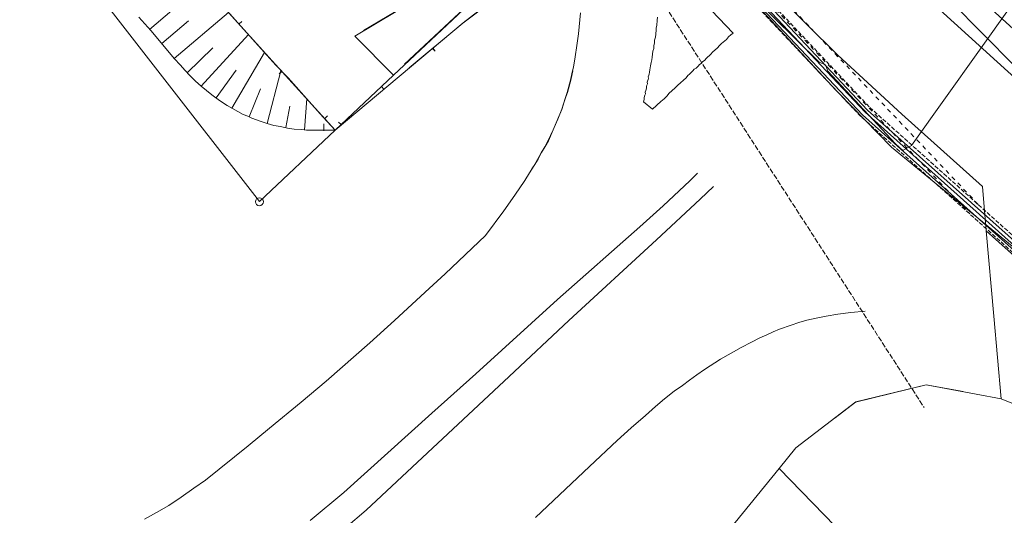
# Model space of a CAD drawing. Header units: metres. Extents: x -740 to 758, y -633 to 854.
# Tile 962 of 1056: x 447 to 525, y -201 to -162. Entities that reach past the tile are written whole.
import ezdxf

# ---------------------------------------------------------------- set-up
doc = ezdxf.new("R2010")
doc.units = ezdxf.units.M
doc.header["$MEASUREMENT"] = 0
for name, pattern in [('333_125', [0.4576, 0.3328, -0.1248]), ('333_333', [0.6656, 0.3328, -0.3328]), ('416_125', [0.5408, 0.416, -0.1248])]:
    doc.linetypes.add(name, pattern=pattern)
for name, color, linetype in [('Gas.LOVION', 7, 'Continuous'), ('Grundkarte.LOVION', 7, 'Continuous'), ('Strom.LOVION', 7, 'Continuous'), ('StromBemass.LOVION', 7, 'Continuous'), ('Telko.LOVION', 7, 'Continuous'), ('Wasser.LOVION', 7, 'Continuous')]:
    doc.layers.add(name, color=color, linetype=linetype)

msp = doc.modelspace()

# ---------------------------------------------------------------- linework, layer by layer
at = {"layer": 'Gas.LOVION', "color": 5, "linetype": 'Continuous', "lineweight": 18}
msp.add_lwpolyline([(421.935, -12.618), (424.898, -20.708), (425.827, -23.41), (425.6, -23.654), (425.96, -24.919), (426.839, -27.257), (436.993, -51.002), (438.983, -55.788), (445.139, -69.786), (452.329, -84.068), (454.17, -87.332), (459.058, -96.06), (466.964, -108.913), (476.558, -124.659), (484.713, -136.881), (490.312, -143.959), (494.472, -149.183), (511.141, -167.163), (511.407, -167.462), (511.638, -167.706), (515.808, -171.968), (525.98, -180.328), (533.808, -186.789), (542.251, -193.781)], dxfattribs=at)
at = {"layer": 'Gas.LOVION', "color": 1, "linetype": 'Continuous', "lineweight": 18}
msp.add_lwpolyline([(547.916, -186.887), (518.744, -160.435), (510.858, -153.226), (509.782, -152.045), (502.442, -143.94), (489.594, -128.453), (480.89, -114.704), (474.558, -101.18), (470.5, -92.622), (469.236, -88.918), (462.725, -76.136)], dxfattribs=at)
at = {"layer": 'Grundkarte.LOVION', "color": 8, "linetype": 'Continuous', "lineweight": 18}
for points in [[(537.691, -199.296), (529.803, -193.89), (524.387, -191.7), (523.811, -185.195), (523.216, -178.514), (522.937, -175.054), (516.619, -169.376), (511.586, -164.755), (506.673, -159.856), (499.486, -152.549), (495.832, -153.261), (491.539, -154.095), (489.305, -154.52), (490.871, -153.008), (493.332, -150.668), (495.94, -148.019), (496.988, -149.365), (498.817, -148.122), (504.493, -142.395), (489.287, -122.897), (467.549, -81.339)], [(538.795, -192.449), (523.216, -178.514), (522.937, -175.054), (516.619, -169.376), (511.586, -164.755), (506.673, -159.856), (499.486, -152.549), (495.832, -153.261), (493.89, -151.235), (496.988, -149.365), (498.817, -148.122), (504.493, -142.395), (520.206, -158.001), (549.63, -184.769), (520.206, -158.001), (524.363, -153.664), (538.401, -139.139)], [(483.491, -159.956), (476.754, -166.319), (473.734, -163.245), (481.691, -158.477), (473.734, -163.245), (476.754, -166.319), (472.181, -170.638), (466.253, -176.213), (449.955, -155.225), (466.072, -145.64)], [(466.072, -145.64), (449.955, -155.225), (466.253, -176.213), (472.181, -170.638), (476.754, -166.319), (483.491, -159.956)], [(454.859, -150.963), (455.541, -151.901), (456.374, -152.854), (456.905, -153.452), (457.41, -154.083), (458.473, -155.279), (459.036, -155.904), (459.541, -156.535), (461.135, -158.329), (462.064, -159.362), (462.966, -160.426), (463.862, -161.432), (465.719, -163.497), (466.616, -164.503), (467.544, -165.535), (468.499, -166.535), (470.356, -168.6), (471.252, -169.606), (472.181, -170.638)], [(489.253, -153.993), (474.42, -162.803), (489.253, -153.993)], [(489.305, -154.52), (477.634, -165.444), (489.305, -154.52)], [(477.988, -165.735), (482.199, -162.249), (489.437, -156.783), (489.305, -154.52)], [(497.743, -157.094), (503.377, -163.016)], [(506.673, -159.856), (511.586, -164.755), (516.619, -169.376), (522.937, -175.054), (523.216, -178.514), (523.811, -185.195), (524.387, -191.7), (518.515, -190.589), (512.975, -191.959), (511.38, -193.179), (512.975, -191.959), (518.515, -190.589), (524.387, -191.7), (529.803, -193.89)], [(476.754, -166.319), (472.181, -170.638), (482.233, -162.207), (484.294, -160.617)], [(503.377, -163.016), (503.212, -163.15), (503.022, -163.317), (502.863, -163.51), (502.482, -163.842), (502.318, -163.977), (502.159, -164.17), (501.778, -164.502), (501.646, -164.663), (501.265, -164.996), (501.159, -165.124), (500.995, -165.259), (500.889, -165.387), (500.751, -165.489), (500.646, -165.618), (500.482, -165.752), (500.344, -165.854), (500.238, -165.983), (500.074, -166.117), (499.968, -166.246), (499.83, -166.348), (499.698, -166.509), (499.047, -167.104), (498.804, -167.335), (498.37, -167.732), (498.185, -167.957), (497.968, -168.156), (497.724, -168.386), (497.073, -168.982), (496.366, -168.401), (496.408, -168.22), (496.423, -168.07), (496.464, -167.889), (496.511, -167.766), (496.5, -167.649), (496.547, -167.526), (496.588, -167.345), (496.603, -167.196), (496.624, -167.105), (496.671, -166.982), (496.659, -166.865), (496.68, -166.774), (496.727, -166.651), (496.748, -166.561), (496.736, -166.444), (496.784, -166.321), (496.804, -166.23), (496.819, -166.081), (496.861, -165.899), (496.876, -165.75), (496.917, -165.569), (496.953, -165.329), (497.02, -165.115), (497.03, -164.908), (497.101, -164.428), (497.169, -164.214), (497.178, -164.006), (497.214, -163.766), (497.223, -163.559), (497.291, -163.345), (497.326, -163.105), (497.315, -162.988), (497.362, -162.865), (497.35, -162.748), (497.365, -162.599), (497.407, -162.418), (497.425, -162.002), (497.461, -161.762)], [(464.874, -162.102), (464.656, -162.3)], [(480.019, -164.443), (479.82, -164.226)], [(480.027, -164.433), (479.855, -164.184)], [(467.788, -166.221), (468.006, -166.022)], [(475.833, -167.178), (476.005, -167.427)], [(471.598, -169.513), (471.381, -169.712)], [(472.443, -169.992), (472.668, -170.177)], [(529.803, -193.89), (524.387, -191.7), (523.811, -185.195), (523.216, -178.514), (538.795, -192.449)], [(521.414, -191.124), (518.524, -190.58), (513.009, -191.917), (508.309, -195.539), (506.988, -197.146), (501.236, -204.21), (499.221, -210.2), (492.987, -228.662), (492.736, -229.425), (489.734, -238.319), (483.092, -249.284), (473.942, -257.272), (455.899, -265.597), (449.858, -263.055), (441.053, -260.665), (425.036, -258.27), (415.955, -256.084), (398.664, -248.819), (386.579, -244.917)], [(455.899, -265.597), (473.942, -257.272), (483.092, -249.284), (489.734, -238.319), (492.736, -229.425), (492.987, -228.662), (499.221, -210.2), (507.549, -217.691), (516.199, -225.446), (507.549, -217.691), (499.221, -210.2), (501.236, -204.21), (506.988, -197.146), (524.572, -215.258), (506.988, -197.146), (508.309, -195.539), (513.009, -191.917), (518.524, -190.58), (521.414, -191.124)]]:
    msp.add_lwpolyline(points, dxfattribs=at)
at = {"layer": 'Grundkarte.LOVION', "color": 253, "linetype": 'Continuous', "lineweight": 18}
for points in [[(483.491, -159.956), (476.754, -166.319), (472.181, -170.638), (466.253, -176.213), (449.955, -155.225), (466.072, -145.64)], [(466.072, -145.64), (449.955, -155.225), (466.253, -176.213), (472.181, -170.638), (476.754, -166.319), (483.491, -159.956)], [(466.072, -145.64), (449.955, -155.225), (466.253, -176.213), (472.181, -170.638), (476.754, -166.319), (483.491, -159.956)], [(489.305, -154.52), (477.634, -165.444)], [(477.634, -165.444), (489.305, -154.52)], [(477.634, -165.444), (489.305, -154.52)], [(491.429, -161.436), (491.265, -163.077), (491.158, -163.797), (490.985, -165.055), (490.867, -165.658), (490.743, -166.202), (490.645, -166.714), (490.385, -167.685), (490.223, -168.144), (489.952, -168.998), (489.281, -170.601), (488.866, -171.499), (488.614, -171.937), (488.335, -172.408), (488.061, -172.937), (487.756, -173.44), (487.597, -173.633)], [(491.429, -161.436), (491.265, -163.077), (491.158, -163.797), (490.985, -165.055), (490.867, -165.658), (490.743, -166.202), (490.645, -166.714), (490.385, -167.685), (490.223, -168.144), (489.952, -168.998), (489.281, -170.601), (488.866, -171.499), (488.614, -171.937), (488.335, -172.408), (488.061, -172.937), (487.756, -173.44), (487.597, -173.633)], [(490.818, -165.979), (490.653, -166.704), (490.393, -167.675), (490.258, -168.102), (490.096, -168.562), (489.96, -168.989), (489.651, -169.758), (489.289, -170.591), (488.901, -171.457), (488.648, -171.895), (488.369, -172.366), (488.096, -172.895), (487.79, -173.398), (487.432, -173.965), (487.047, -174.564), (486.61, -175.227), (486.093, -175.987), (485.417, -176.94), (483.982, -178.883), (480.817, -181.882), (479.245, -183.336), (476.831, -185.553), (474.904, -187.307), (471.473, -190.303), (469.535, -191.941), (467.045, -193.987), (465.377, -195.362), (462.034, -198.053), (461.122, -198.704), (460.126, -199.393), (459.155, -200.049), (458.174, -200.588), (457.25, -201.122)], [(490.818, -165.979), (490.653, -166.704), (490.393, -167.675), (490.258, -168.102), (490.096, -168.562), (489.96, -168.989), (489.651, -169.758), (489.289, -170.591), (488.901, -171.457), (488.648, -171.895), (488.369, -172.366), (488.096, -172.895), (487.79, -173.398), (487.432, -173.965), (487.047, -174.564), (486.61, -175.227), (486.093, -175.987), (485.417, -176.94), (483.982, -178.883), (480.817, -181.882), (479.245, -183.336), (476.831, -185.553), (474.904, -187.307), (471.473, -190.303), (469.535, -191.941), (467.045, -193.987), (465.377, -195.362), (462.034, -198.053), (461.122, -198.704), (460.126, -199.393), (459.155, -200.049), (458.174, -200.588), (457.25, -201.122)], [(470.237, -201.241), (472.859, -199.034), (479.757, -192.803), (483.209, -189.717), (489.614, -183.889), (496.063, -178.204), (497.911, -176.546), (499.996, -174.598), (500.589, -174.008)], [(470.237, -201.241), (472.859, -199.034), (479.757, -192.803), (483.209, -189.717), (489.614, -183.889), (496.063, -178.204), (497.911, -176.546), (499.996, -174.598), (500.589, -174.008)], [(501.842, -175.039), (500.815, -176.026), (497.375, -179.229), (490.515, -185.545), (485.831, -189.934), (474.621, -200.428), (471.427, -203.135)], [(501.842, -175.039), (500.815, -176.026), (497.375, -179.229), (490.515, -185.545), (485.831, -189.934), (474.621, -200.428), (471.427, -203.135)], [(487.887, -200.993), (492.137, -197.002), (494.302, -194.958), (495.387, -193.965), (496.504, -192.998), (497.293, -192.301), (498.003, -191.699), (498.771, -191.092), (499.407, -190.646), (499.959, -190.237), (500.536, -189.796), (501.146, -189.382), (502.397, -188.58), (504.021, -187.653), (504.839, -187.248), (505.486, -186.918), (506.022, -186.659), (506.532, -186.432), (507.015, -186.237), (507.929, -185.911), (508.53, -185.705), (509.163, -185.524), (509.886, -185.365), (510.668, -185.2), (511.599, -185.05), (512.621, -184.92), (513.733, -184.812)], [(487.887, -200.993), (492.137, -197.002), (494.302, -194.958), (495.387, -193.965), (496.504, -192.998), (497.293, -192.301), (498.003, -191.699), (498.771, -191.092), (499.407, -190.646), (499.959, -190.237), (500.536, -189.796), (501.146, -189.382), (502.397, -188.58), (504.021, -187.653), (504.839, -187.248), (505.486, -186.918), (506.022, -186.659), (506.532, -186.432), (507.015, -186.237), (507.929, -185.911), (508.53, -185.705), (509.163, -185.524), (509.886, -185.365), (510.668, -185.2), (511.599, -185.05), (512.621, -184.92), (513.733, -184.812)], [(521.414, -191.124), (518.524, -190.58), (513.009, -191.917), (508.309, -195.539), (506.988, -197.146), (501.236, -204.21), (499.221, -210.2), (492.987, -228.662), (492.736, -229.425), (489.734, -238.319), (483.092, -249.284), (473.942, -257.272), (455.899, -265.597), (449.858, -263.055), (441.053, -260.665), (425.036, -258.27), (415.955, -256.084), (398.664, -248.819), (386.579, -244.917)], [(521.414, -191.124), (518.524, -190.58), (513.009, -191.917), (508.309, -195.539), (506.988, -197.146), (501.236, -204.21), (499.221, -210.2), (492.987, -228.662), (492.736, -229.425), (489.734, -238.319), (483.092, -249.284), (473.942, -257.272), (455.899, -265.597), (449.858, -263.055), (441.053, -260.665), (425.036, -258.27), (415.955, -256.084), (398.664, -248.819), (386.579, -244.917)]]:
    msp.add_lwpolyline(points, dxfattribs=at)
at = {"layer": 'Grundkarte.LOVION', "color": 7, "linetype": 'Continuous', "lineweight": 13}
for points in [[(457.634, -162.721), (461.833, -159.118)], [(462.832, -160.262), (464.791, -162.464), (467.243, -165.18), (472.181, -170.638), (470.407, -170.634), (469.933, -170.622), (469.544, -170.571), (468.979, -170.537), (468.441, -170.472), (467.896, -170.348), (467.384, -170.25), (466.867, -170.094), (466.317, -169.911), (465.644, -169.681), (465.334, -169.534), (464.966, -169.393), (463.715, -168.688), (463.115, -168.303), (462.51, -167.86), (461.675, -167.173), (461.251, -166.771), (460.796, -166.343), (460.431, -165.935), (460.034, -165.501), (459.604, -165.04), (457.73, -162.8), (456.802, -161.768)], [(458.6, -163.838), (460.703, -162.066)], [(459.572, -165.014), (463.83, -161.406)], [(461.675, -167.173), (465.386, -163.116)], [(460.597, -166.126), (462.592, -164.157)], [(464.089, -168.888), (466.648, -164.529)], [(462.858, -168.092), (464.42, -165.929)], [(466.867, -170.094), (467.941, -165.969)], [(465.457, -169.581), (466.337, -167.397)], [(469.784, -170.607), (469.959, -168.166)], [(468.318, -170.425), (468.626, -168.74)], [(471.297, -170.666), (471.304, -170.133)]]:
    msp.add_lwpolyline(points, dxfattribs=at)
at = {"layer": 'Grundkarte.LOVION', "color": 9, "linetype": 'Continuous', "lineweight": 18}
msp.add_circle((466.251, -176.235), 0.313, dxfattribs=at)
at = {"layer": 'Strom.LOVION', "color": 150, "linetype": 'Continuous', "lineweight": 18}
msp.add_lwpolyline([(420.363, -14.53), (429.176, -31.816), (433.27, -45.573), (434.177, -47.45), (434.221, -47.593), (451.056, -82.538), (451.183, -82.776), (455.96, -91.738), (456.068, -91.934), (456.141, -92.075), (475.401, -121.743), (475.525, -121.952), (478.615, -128.315), (478.758, -128.567), (482.158, -133.569), (482.761, -134.441), (491.557, -146.113), (513.535, -169.427), (531.641, -185.626), (541.603, -194.568)], dxfattribs=at)
at = {"layer": 'Strom.LOVION', "color": 1, "linetype": 'Continuous', "lineweight": 18}
for points in [[(541.801, -194.327), (531.405, -185.029), (513.736, -169.215), (491.774, -145.915), (483.01, -134.269), (479.01, -128.424), (476.049, -122.329), (475.704, -121.669), (456.304, -91.778), (451.971, -83.586), (433.532, -45.385), (429.409, -31.631), (420.561, -14.289)], [(420.772, -14.032), (429.642, -31.445), (433.781, -45.213), (435.2, -48.237), (452.234, -83.398), (456.569, -91.619), (475.969, -121.51), (476.301, -122.187), (479.262, -128.281), (483.262, -134.126), (492.02, -145.713), (513.927, -169.048), (531.67, -184.87), (541.986, -194.102)]]:
    msp.add_lwpolyline(points, dxfattribs=at)
at = {"layer": 'Strom.LOVION', "color": 7, "linetype": '333_125', "lineweight": 13}
msp.add_lwpolyline([(531.089, -184.07), (530.437, -184.798), (513.4, -169.558), (491.406, -146.231), (482.61, -134.56), (483.41, -133.979), (492.184, -145.579), (514.098, -168.84)], close=True, dxfattribs=at)
at = {"layer": 'Strom.LOVION', "color": 9, "linetype": '333_333', "lineweight": 18}
msp.add_lwpolyline([(522.6, -176.447), (487.79, -139.787), (487.009, -140.41), (521.934, -177.191)], dxfattribs=at)
at = {"layer": 'StromBemass.LOVION', "color": 7, "linetype": '416_125', "lineweight": 13}
msp.add_lwpolyline([(451.375, -82.477), (449.983, -83.352), (448.594, -84.256), (454.273, -93.07), (455.069, -94.263), (457.861, -98.631), (473.607, -123.041), (477.278, -128.697), (477.488, -129.031), (481.022, -134.493), (481.49, -135.201), (489.573, -147.741), (518.365, -192.377)], dxfattribs=at)
at = {"layer": 'Telko.LOVION', "color": 1, "linetype": 'Continuous', "lineweight": 18}
msp.add_lwpolyline([(550.584, -183.641), (537.428, -171.214), (526.149, -160.893), (525.493, -160.381), (525.224, -160.806), (517.36, -171.816), (516.689, -172.207), (516.107, -171.702), (510.822, -166.012), (510.624, -165.5), (510.13, -165.282), (501.118, -156.395), (500.645, -155.791), (501.233, -155.305), (505.884, -152.692), (506.252, -152.376)], dxfattribs=at)
at = {"layer": 'Wasser.LOVION', "color": 94, "linetype": 'Continuous', "lineweight": 18}
msp.add_lwpolyline([(548.26, -186.47), (544.068, -182.594), (534.362, -173.405), (526.298, -166.346), (526.102, -166.159), (525.44, -165.588), (517.993, -158.04), (510.315, -151.003), (498.306, -137.148), (490.709, -128.374), (487.367, -123.366), (486.909, -122.612), (486.411, -121.745), (483.521, -116.22), (475.321, -100.677), (471.051, -92.213), (463.931, -76.831)], dxfattribs=at)

doc.saveas('drawing.dxf')
